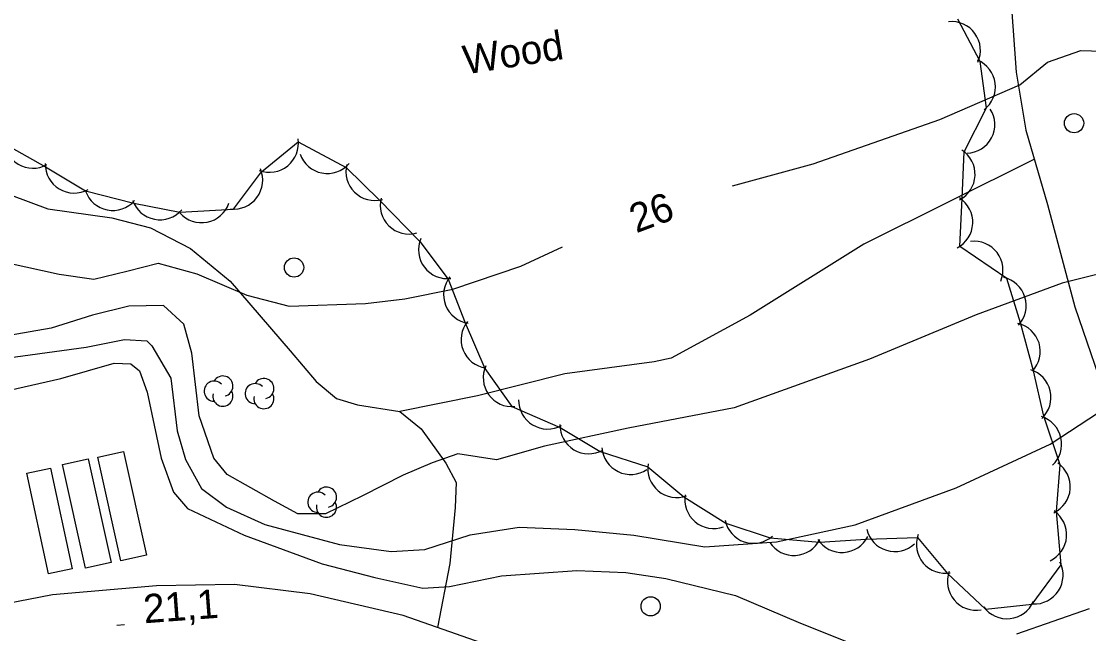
# Model space of a CAD drawing. Extents: x 646142 to 649934, y 5874075 to 5876351.
# Drawn here: x 647699.5 to 647810.5, y 5875124.3 to 5875188 of the extents above; entities that cross this region are included whole.
import ezdxf

# ---------------------------------------------------------------- set-up
doc = ezdxf.new("R2010")
doc.units = 0
for name, color, linetype in [('Niveau 1', 7, 'Continuous'), ('Niveau 2', 7, 'Continuous'), ('Niveau 21', 7, 'Continuous'), ('Niveau 22', 7, 'Continuous'), ('Niveau 3', 7, 'Continuous'), ('Niveau 33', 7, 'Continuous'), ('Niveau 36', 7, 'Continuous'), ('Niveau 4', 7, 'Continuous'), ('Niveau 44', 7, 'Continuous')]:
    doc.layers.add(name, color=color, linetype=linetype)

msp = doc.modelspace()

# ---------------------------------------------------------------- linework, layer by layer
at = {"layer": 'Niveau 1'}
msp.add_lwpolyline([(647803, 5875124.25), (647810.56, 5875126.9)], dxfattribs=at)
at = {"layer": 'Niveau 2'}
for points in [[(647773.46, 5875170.87), (647781.84, 5875173.15), (647794.99, 5875177.78), (647803.33, 5875181.39), (647806.19, 5875183.73), (647809.67, 5875184.95), (647813.04, 5875184.86)], [(647691.61, 5875164.29), (647703.45, 5875161.68), (647707.04, 5875161.15), (647710.5, 5875161.97), (647713.74, 5875162.82), (647717.78, 5875161.71), (647722.96, 5875159.48), (647727.35, 5875158.35), (647735.31, 5875158.63), (647739.38, 5875159.11), (647744.37, 5875160.1), (647751.45, 5875162.49), (647755.77, 5875164.51)], [(647814.68, 5875162.48), (647807.73, 5875160.74), (647798.8, 5875157.45), (647787.68, 5875152.84), (647773.63, 5875147.78), (647762.62, 5875145.65), (647753.91, 5875143.76), (647748.9, 5875142.35), (647744.9, 5875142.98), (647742.22, 5875142.03), (647739.23, 5875140.76), (647735, 5875138.62), (647731.14, 5875136.74), (647728.25, 5875136.74), (647725.85, 5875138.05), (647720.92, 5875140.84), (647719.52, 5875142.54), (647718.01, 5875146.92), (647717.26, 5875153.44), (647716.41, 5875156.46), (647714.29, 5875158.43), (647710.71, 5875158.36), (647706.93, 5875157.41), (647702.62, 5875156.07), (647695.23, 5875154.76)], [(647696.36, 5875152.74), (647706.26, 5875154.07), (647710.25, 5875154.89), (647712.56, 5875154.74), (647713.07, 5875154.22), (647715.05, 5875150.84), (647715.73, 5875145.38), (647716.58, 5875142.4), (647718.24, 5875139.38), (647720.83, 5875137.43), (647724.84, 5875135.64), (647732.59, 5875133.55), (647737.98, 5875132.81), (647741.46, 5875133.01), (647746.18, 5875134.54), (647751.26, 5875135.36), (647757.06, 5875135.12), (647763.18, 5875134.52), (647770.56, 5875133.31), (647778.01, 5875133.81), (647786.2, 5875135.59), (647796.71, 5875139.44), (647806.47, 5875144), (647812.51, 5875147.94)]]:
    msp.add_lwpolyline(points, dxfattribs=at)
at = {"layer": 'Niveau 21'}
msp.add_lwpolyline([(647750.19, 5875122.29), (647739.21, 5875126.15), (647729.56, 5875128.42), (647721.68, 5875129.37), (647713.57, 5875129.25), (647702.76, 5875128.3), (647694.34, 5875126.66), (647688.82, 5875125.08), (647684.62, 5875123.05)], dxfattribs=at)
at = {"layer": 'Niveau 22'}
for points in [[(647802.07, 5875194.71), (647802.93, 5875182.71), (647803.95, 5875176.67), (647806.19, 5875168.92), (647809.04, 5875158.26), (647812.76, 5875147.47), (647817.88, 5875133.55), (647818.86, 5875128.73), (647819.46, 5875124.72)], [(647804.83, 5875173.63), (647787.1, 5875164.79), (647775.28, 5875157.41), (647767.09, 5875152.92), (647765.31, 5875152.54), (647756.01, 5875151.29), (647746.93, 5875149.01), (647738.87, 5875147.38)], [(647696.39, 5875170.65), (647702.29, 5875168.48), (647708.91, 5875167.53), (647712.96, 5875166.51), (647717.12, 5875164.35), (647721.22, 5875160.93), (647727.45, 5875153.7), (647730.18, 5875150.52), (647732.29, 5875148.72), (647734.47, 5875148.08), (647738.87, 5875147.38), (647741.07, 5875145.59), (647743.66, 5875142.01), (647744.73, 5875140.01), (647744.62, 5875137.39), (647744.07, 5875131.56), (647742.8, 5875124.89)]]:
    msp.add_lwpolyline(points, dxfattribs=at)
at = {"layer": 'Niveau 3'}
msp.add_line((647709.43, 5875125.16), (647710.23, 5875125.22), dxfattribs=at)
at = {"layer": 'Niveau 33'}
for points in [[(647703.8, 5875141.87), (647706.47, 5875142.46), (647708.86, 5875131.67), (647706.19, 5875131.08), (647703.8, 5875141.87)], [(647707.47, 5875142.62), (647710.14, 5875143.21), (647712.53, 5875132.43), (647709.86, 5875131.83), (647707.47, 5875142.62)], [(647700.09, 5875140.95), (647702.55, 5875141.48), (647704.8, 5875131.02), (647702.34, 5875130.49), (647700.09, 5875140.95)]]:
    msp.add_lwpolyline(points, dxfattribs=at)
at = {"layer": 'Niveau 36'}
for centre in [(647808.96, 5875177.38), (647727.87, 5875162.37), (647764.94, 5875127.11)]:
    msp.add_circle(centre, 1, dxfattribs=at)
at = {"layer": 'Niveau 4'}
for points in [[(647664.45, 5875119.65), (647663.94, 5875128.82), (647662.35, 5875139.48), (647662.32, 5875141.9), (647663.02, 5875143), (647667.52, 5875144.37), (647673.61, 5875144.97), (647681.43, 5875146.78), (647693.67, 5875148.57), (647703.64, 5875150.82), (647709.16, 5875152.4), (647710.91, 5875152.34), (647711.8, 5875151.63), (647712.61, 5875149.41), (647714.04, 5875142.54), (647715.35, 5875138.99), (647716.81, 5875137.29), (647722.67, 5875134.53)], [(647722.67, 5875134.53), (647730.78, 5875131.54), (647736.27, 5875130.12), (647741.27, 5875129.01), (647744.04, 5875129.17), (647749.45, 5875130.29), (647757.27, 5875130.84), (647762.35, 5875130.64), (647766.53, 5875130), (647773.76, 5875128.24), (647780.51, 5875125.37), (647789.46, 5875121.78)]]:
    msp.add_lwpolyline(points, dxfattribs=at)
at = {"layer": 'Niveau 44'}
msp.add_lwpolyline([(647697.66, 5875175.3), (647702.02, 5875172.86), (647706.18, 5875170.35), (647711.21, 5875169.07), (647715.98, 5875168.14), (647721.57, 5875168.45), (647724.47, 5875172.34), (647728.31, 5875175.44), (647733.28, 5875172.79), (647736.75, 5875169.39), (647740.94, 5875165.08), (647743.89, 5875161.14), (647745.66, 5875156.62), (647747.7, 5875151.85), (647750.51, 5875147.89), (647755.52, 5875145.72), (647759.68, 5875143.22), (647764.66, 5875141.62), (647768.39, 5875138.51), (647772.76, 5875135.77), (647777.36, 5875134.23), (647782.5, 5875133.8), (647787.35, 5875134.1), (647792.67, 5875134.26), (647795.79, 5875130.54), (647799.76, 5875126.81), (647804.59, 5875127.32), (647807.62, 5875131.43), (647807.15, 5875136.99), (647807.52, 5875141.83), (647805.82, 5875146.89), (647804.75, 5875151.62), (647803.38, 5875156.6), (647801.96, 5875161.24), (647797.08, 5875164.57), (647797.31, 5875169.57), (647797.54, 5875174.42), (647799.85, 5875178.98), (647799.21, 5875183.79), (647796.87, 5875188.2)], dxfattribs=at)
for centre, radius, start, end in [((647796.23, 5875184.96), 3, 336.0239, 96.0018), ((647797.78, 5875181.16), 3, 307.4946, 67.4726), ((647797.72, 5875177.25), 3, 272.3614, 32.3393), ((647700.73, 5875175.7), 3, 178.8842, 298.8622), ((647725.32, 5875175.28), 3, 249.0314, 9.0094), ((647795.67, 5875172.07), 3, 297.305, 57.283), ((647731.33, 5875175.15), 3, 199.1643, 319.1422), ((647705.01, 5875173.12), 3, 178.8842, 298.8622), ((647721.61, 5875171.45), 3, 263.2403, 23.2183), ((647736.25, 5875172.35), 3, 165.6013, 285.5793), ((647709.03, 5875171.3), 3, 198.9064, 318.8843), ((647713.93, 5875170.33), 3, 198.9064, 318.8843), ((647718.26, 5875170.03), 3, 221.0965, 341.0744), ((647739.82, 5875168.85), 3, 165.6013, 285.5793), ((647795.43, 5875167.08), 3, 297.305, 57.283), ((647743.81, 5875164.21), 3, 157.1432, 277.1211), ((647798.57, 5875162.11), 3, 337.1755, 97.1534), ((647746.42, 5875159.53), 3, 141.356, 261.334), ((647800.98, 5875158.4), 3, 317.1054, 77.0834), ((647748.24, 5875154.87), 3, 141.356, 261.334), ((647802.45, 5875153.63), 3, 317.1054, 77.0834), ((647750.54, 5875150.89), 3, 155.4354, 275.4133), ((647803.56, 5875148.87), 3, 312.7827, 72.7607), ((647719.57, 5875149.5), 1.05, 44.1154, 269.804), ((647720.47, 5875150.03), 1.05, 282.2692, 149.7263), ((647723.83, 5875149.24), 1.05, 44.1154, 269.804), ((647724.73, 5875149.77), 1.05, 282.2692, 149.7263), ((647720.47, 5875148.98), 1.05, 166.9369, 29.6212), ((647724.73, 5875148.72), 1.05, 166.9369, 29.6212), ((647754.22, 5875148.56), 3, 178.9856, 298.9635), ((647804.67, 5875143.99), 3, 312.7827, 72.7607), ((647758.51, 5875145.98), 3, 178.9856, 298.9635), ((647762.87, 5875143.83), 3, 184.0232, 304.0011), ((647767.65, 5875141.42), 3, 170.0954, 290.0734), ((647805.57, 5875139.55), 3, 295.6103, 55.5883), ((647730.34, 5875137.94), 1.05, 44.1154, 269.804), ((647731.24, 5875138.47), 1.05, 282.2692, 149.7263), ((647731.24, 5875137.42), 1.05, 166.9369, 29.6212), ((647771.49, 5875138.21), 3, 170.0954, 290.0734), ((647805.19, 5875134.56), 3, 295.6103, 55.5883), ((647775.62, 5875136.67), 3, 191.5159, 311.4938), ((647790.32, 5875135.81), 3, 193.2559, 313.2339), ((647795.58, 5875133.54), 3, 159.946, 279.924), ((647779.83, 5875135.4), 3, 213.542, 333.5199), ((647784.82, 5875135.71), 3, 213.542, 333.5199), ((647804.82, 5875130.35), 3, 267.1513, 27.1292), ((647798.79, 5875129.7), 3, 159.946, 279.924), ((647801.99, 5875128.82), 3, 216.0756, 336.0535)]:
    msp.add_arc(centre, radius, start, end, dxfattribs=at)

# ---------------------------------------------------------------- texts
at = {"layer": 'Niveau 2'}
msp.add_text('26', height=3, rotation=20.5034, dxfattribs=at).set_placement((647763.44, 5875165.92))
at = {"layer": 'Niveau 3'}
msp.add_text('21,1 ', height=3, rotation=4.2681, dxfattribs=at).set_placement((647712.31, 5875125.34))
at = {"layer": 'Niveau 44'}
msp.add_text('Wood', height=3, rotation=8.9405, dxfattribs=at).set_placement((647745.69, 5875182.45))

doc.saveas('drawing.dxf')
